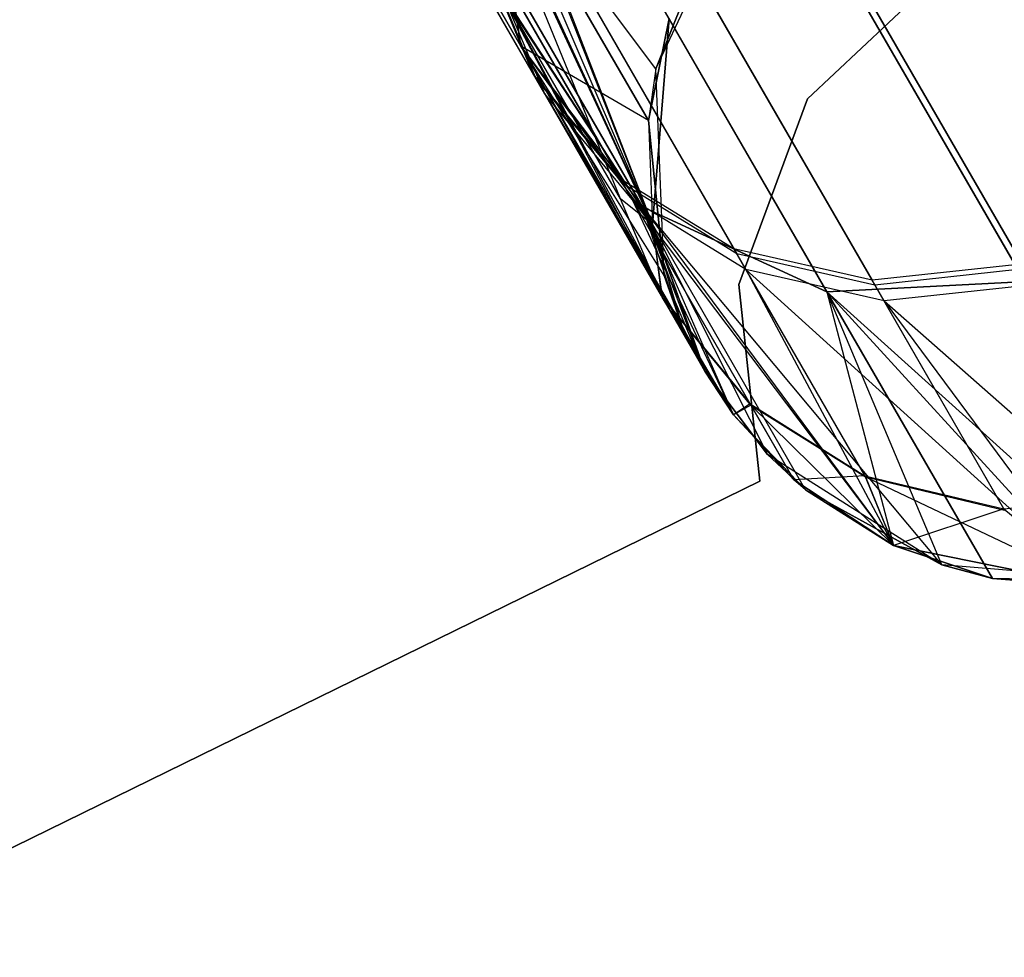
# Model space of a CAD drawing. Extents: x 0.3 to 7.1, y -3.38 to 3.38.
# Tile 328 of 604: x 5.1 to 5.33, y -3.04 to -2.83. Entities that reach past the tile are written whole.
import ezdxf

# ---------------------------------------------------------------- set-up
doc = ezdxf.new("R2010")
doc.units = 0
doc.header["$LTSCALE"] = 2.54
doc.layers.get('0').update_dxf_attribs({"linetype": 'CONTINUOUS'})

# ---------------------------------------------------------------- blocks, each defined once
blk = doc.blocks.new('SINGLES_AVVSTL_STL')
at = {"color": 0}
for p, q in [((5.1073, -2.64248, 18.78441), (5.21708, -2.83261, 18.162)), ((5.1073, -2.64248, 18.78441), (5.21708, -2.83261, 18.162)), ((5.21708, -2.83261, 22.52687), (5.1073, -2.64248, 21.90446)), ((5.21708, -2.83261, 22.52687), (5.1073, -2.64248, 21.90446)), ((5.13367, -2.6766, 18.80517), (5.24523, -2.86983, 18.17265)), ((5.13367, -2.6766, 18.80517), (5.24523, -2.86983, 18.17265)), ((5.24523, -2.86983, 22.51622), (5.13367, -2.6766, 21.8837)), ((5.24523, -2.86983, 22.51622), (5.13367, -2.6766, 21.8837)), ((5.22164, -2.68983, 18.83209), (5.33551, -2.88706, 18.18647)), ((5.22164, -2.68983, 18.83209), (5.33551, -2.88706, 18.18647)), ((5.33551, -2.88706, 22.5024), (5.22164, -2.68983, 21.85677)), ((5.33551, -2.88706, 22.5024), (5.22164, -2.68983, 21.85677)), ((5.17493, -2.69369, 18.82238), (5.28797, -2.88948, 18.18148)), ((5.17493, -2.69369, 18.82238), (5.28797, -2.88948, 18.18148)), ((5.28797, -2.88948, 22.50739), (5.17493, -2.69369, 21.86649)), ((5.28797, -2.88948, 22.50739), (5.17493, -2.69369, 21.86649)), ((5.21994, -2.83903, 56.89174), (5.171, -2.75426, 56.56407)), ((5.21994, -2.83903, 56.89174), (5.171, -2.75426, 56.56407)), ((5.17194, -2.75589, 59.76556), (5.22057, -2.84012, 59.43774)), ((5.17194, -2.75589, 59.76556), (5.22057, -2.84012, 59.43774)), ((5.22262, -2.84368, 52.53541), (5.17499, -2.76116, 52.86384)), ((5.22262, -2.84368, 52.53541), (5.17499, -2.76116, 52.86384)), ((5.24015, -2.86343, 56.88436), (5.19067, -2.77774, 56.55311)), ((5.24015, -2.86343, 56.88436), (5.19067, -2.77774, 56.55311)), ((5.20915, -2.77648, 59.42348), (5.24759, -2.87393, 58.76742)), ((5.20915, -2.77648, 59.42348), (5.24759, -2.87393, 58.76742)), ((5.19162, -2.77938, 59.77646), (5.24079, -2.86454, 59.44506)), ((5.19162, -2.77938, 59.77646), (5.24079, -2.86454, 59.44506)), ((5.21116, -2.77996, 52.52152), (5.24759, -2.87393, 51.88278)), ((5.21116, -2.77996, 52.52152), (5.24759, -2.87393, 51.88278)), ((5.24286, -2.86813, 52.54254), (5.1947, -2.78472, 52.87456)), ((5.24286, -2.86813, 52.54254), (5.1947, -2.78472, 52.87456)), ((5.21708, -2.83261, 18.162), (5.20997, -2.78635, 18.15197)), ((5.20997, -2.78635, 18.15197), (5.24662, -2.84984, 17.50622)), ((5.21708, -2.83261, 18.162), (5.20997, -2.78635, 18.15197)), ((5.24832, -2.83788, 17.50622), (5.20997, -2.78635, 18.15197)), ((5.24832, -2.83788, 17.50622), (5.20997, -2.78635, 18.15197)), ((5.20997, -2.78635, 18.15197), (5.24662, -2.84984, 17.50622)), ((5.24759, -2.87393, 23.18265), (5.20997, -2.78635, 22.5369)), ((5.20997, -2.78635, 22.5369), (5.21708, -2.83261, 22.52687)), ((5.20997, -2.78635, 22.5369), (5.21708, -2.83261, 22.52687)), ((5.24662, -2.84984, 23.18265), (5.20997, -2.78635, 22.5369)), ((5.24759, -2.87393, 23.18265), (5.20997, -2.78635, 22.5369)), ((5.24662, -2.84984, 23.18265), (5.20997, -2.78635, 22.5369)), ((5.24015, -2.86799, 57.2301), (5.20729, -2.78742, 56.9038)), ((5.24759, -2.87393, 57.56742), (5.20729, -2.78742, 56.9038)), ((5.24015, -2.86799, 57.2301), (5.20729, -2.78742, 56.9038)), ((5.24759, -2.87393, 57.56742), (5.20729, -2.78742, 56.9038)), ((5.20792, -2.78849, 59.42578), (5.24759, -2.87393, 58.76742)), ((5.20792, -2.78849, 59.42578), (5.24759, -2.87393, 58.76742)), ((5.20993, -2.79198, 52.52375), (5.24759, -2.87393, 51.88278)), ((5.20993, -2.79198, 52.52375), (5.24759, -2.87393, 51.88278)), ((5.21651, -2.79308, 56.54358), (5.26645, -2.87958, 56.87794)), ((5.21651, -2.79308, 56.54358), (5.26645, -2.87958, 56.87794)), ((5.21747, -2.79474, 59.78594), (5.2671, -2.8807, 59.45143)), ((5.21747, -2.79474, 59.78594), (5.2671, -2.8807, 59.45143)), ((5.24832, -2.83788, 1.70622), (5.26884, -2.79464, 1.70622)), ((5.24832, -2.83788, 1.70622), (5.26884, -2.79464, 1.70622)), ((5.28097, -2.79568, 56.53104), (5.33152, -2.88325, 56.8695)), ((5.28097, -2.79568, 56.53104), (5.33152, -2.88325, 56.8695)), ((5.28194, -2.79737, 59.79841), (5.33217, -2.88438, 59.4598)), ((5.28194, -2.79737, 59.79841), (5.33217, -2.88438, 59.4598)), ((5.26919, -2.88433, 52.54873), (5.22058, -2.80013, 52.88387)), ((5.26919, -2.88433, 52.54873), (5.22058, -2.80013, 52.88387)), ((5.24811, -2.79968, 56.53575), (5.29844, -2.88684, 56.87267)), ((5.24811, -2.79968, 56.53575), (5.29844, -2.88684, 56.87267)), ((5.24908, -2.80135, 59.79373), (5.29909, -2.88797, 59.45665)), ((5.24908, -2.80135, 59.79373), (5.29909, -2.88797, 59.45665)), ((5.33429, -2.88805, 52.55688), (5.28509, -2.80282, 52.89613)), ((5.33429, -2.88805, 52.55688), (5.28509, -2.80282, 52.89613)), ((5.26178, -2.80444, 17.50622), (5.24832, -2.83788, 17.50622)), ((5.24832, -2.83788, 1.70622), (5.26178, -2.80444, 17.50622)), ((5.24832, -2.83788, 1.70622), (5.26178, -2.80444, 17.50622)), ((5.26178, -2.80444, 17.50622), (5.24832, -2.83788, 17.50622)), ((5.3012, -2.89162, 52.55382), (5.25221, -2.80678, 52.89152)), ((5.3012, -2.89162, 52.55382), (5.25221, -2.80678, 52.89152)), ((5.28345, -2.84481, 1.9), (5.31686, -2.81344, 1.9)), ((5.31686, -2.81344, 1.7), (5.28345, -2.84481, 1.7)), ((5.31686, -2.81344, 1.7), (5.28345, -2.84481, 1.7)), ((5.28345, -2.84481, 1.9), (5.31686, -2.81344, 1.9)), ((5.21994, -2.83903, 56.89174), (5.21069, -2.81696, 56.89735)), ((5.21994, -2.83903, 56.89174), (5.21069, -2.81696, 56.89735)), ((5.24015, -2.86799, 57.2301), (5.21069, -2.81696, 56.89735)), ((5.24015, -2.86799, 57.2301), (5.21069, -2.81696, 56.89735)), ((5.24759, -2.87393, 58.76742), (5.21132, -2.81805, 59.43217)), ((5.21132, -2.81805, 59.43217), (5.22057, -2.84012, 59.43774)), ((5.21132, -2.81805, 59.43217), (5.22057, -2.84012, 59.43774)), ((5.21132, -2.81805, 59.43217), (5.24981, -2.89076, 59.10483)), ((5.21132, -2.81805, 59.43217), (5.24981, -2.89076, 59.10483)), ((5.24759, -2.87393, 58.76742), (5.21132, -2.81805, 59.43217)), ((5.24759, -2.87393, 51.88278), (5.21335, -2.82157, 52.52999)), ((5.2597, -2.90788, 51.88278), (5.21335, -2.82157, 52.52999)), ((5.24759, -2.87393, 51.88278), (5.21335, -2.82157, 52.52999)), ((5.2597, -2.90788, 51.88278), (5.21335, -2.82157, 52.52999)), ((5.22262, -2.84368, 52.53541), (5.21335, -2.82157, 52.52999)), ((5.22262, -2.84368, 52.53541), (5.21335, -2.82157, 52.52999)), ((5.25144, -2.82622, 23.18265), (5.24662, -2.84984, 23.18265)), ((5.24662, -2.84984, 23.18265), (5.25144, -2.82622, 51.88278)), ((5.24662, -2.84984, 23.18265), (5.25144, -2.82622, 51.88278)), ((5.25144, -2.82622, 23.18265), (5.24662, -2.84984, 23.18265)), ((5.24759, -2.87393, 51.88278), (5.25144, -2.82622, 51.88278)), ((5.24759, -2.87393, 51.88278), (5.25144, -2.82622, 51.88278)), ((5.25144, -2.82622, 58.76742), (5.24759, -2.87393, 58.76742)), ((5.25144, -2.82622, 57.56742), (5.24759, -2.87393, 57.56742)), ((5.25144, -2.82622, 58.76742), (5.24759, -2.87393, 58.76742)), ((5.25144, -2.82622, 57.56742), (5.24759, -2.87393, 57.56742)), ((5.24662, -2.84984, 17.50622), (5.21708, -2.83261, 18.162)), ((5.25025, -2.88571, 17.50622), (5.21708, -2.83261, 18.162)), ((5.24662, -2.84984, 17.50622), (5.21708, -2.83261, 18.162)), ((5.25025, -2.88571, 17.50622), (5.21708, -2.83261, 18.162)), ((5.2543, -2.89708, 17.50622), (5.21708, -2.83261, 18.162)), ((5.2543, -2.89708, 17.50622), (5.21708, -2.83261, 18.162)), ((5.24523, -2.86983, 18.17265), (5.21708, -2.83261, 18.162)), ((5.24523, -2.86983, 18.17265), (5.21708, -2.83261, 18.162)), ((5.2597, -2.90788, 23.18265), (5.21708, -2.83261, 22.52687)), ((5.21708, -2.83261, 22.52687), (5.24523, -2.86983, 22.51622)), ((5.2543, -2.89708, 23.18265), (5.21708, -2.83261, 22.52687)), ((5.2597, -2.90788, 23.18265), (5.21708, -2.83261, 22.52687)), ((5.2543, -2.89708, 23.18265), (5.21708, -2.83261, 22.52687)), ((5.24759, -2.87393, 23.18265), (5.21708, -2.83261, 22.52687)), ((5.24759, -2.87393, 23.18265), (5.21708, -2.83261, 22.52687)), ((5.21708, -2.83261, 22.52687), (5.24523, -2.86983, 22.51622)), ((5.24015, -2.86343, 56.88436), (5.21994, -2.83903, 56.89174)), ((5.24965, -2.89049, 57.22728), (5.21994, -2.83903, 56.89174)), ((5.24015, -2.86343, 56.88436), (5.21994, -2.83903, 56.89174)), ((5.24965, -2.89049, 57.22728), (5.21994, -2.83903, 56.89174)), ((5.24832, -2.83788, 17.50622), (5.24662, -2.84984, 17.50622)), ((5.24832, -2.83788, 1.70622), (5.24662, -2.84984, 17.50622)), ((5.24832, -2.83788, 17.50622), (5.24662, -2.84984, 17.50622)), ((5.24832, -2.83788, 1.70622), (5.24662, -2.84984, 17.50622)), ((5.25025, -2.88571, 1.70622), (5.24832, -2.83788, 1.70622)), ((5.24832, -2.83788, 1.70622), (5.24832, -2.83788, 17.50622)), ((5.24832, -2.83788, 1.70622), (5.24832, -2.83788, 17.50622)), ((5.25025, -2.88571, 1.70622), (5.24832, -2.83788, 1.70622)), ((5.24079, -2.86454, 59.44506), (5.22057, -2.84012, 59.43774)), ((5.22057, -2.84012, 59.43774), (5.24981, -2.89076, 59.10483)), ((5.24079, -2.86454, 59.44506), (5.22057, -2.84012, 59.43774)), ((5.22057, -2.84012, 59.43774), (5.24981, -2.89076, 59.10483)), ((5.24286, -2.86813, 52.54254), (5.22262, -2.84368, 52.53541)), ((5.22262, -2.84368, 52.53541), (5.26635, -2.91796, 51.88278)), ((5.22262, -2.84368, 52.53541), (5.26635, -2.91796, 51.88278)), ((5.22262, -2.84368, 52.53541), (5.2597, -2.90788, 51.88278)), ((5.22262, -2.84368, 52.53541), (5.2597, -2.90788, 51.88278)), ((5.24286, -2.86813, 52.54254), (5.22262, -2.84368, 52.53541)), ((5.26754, -2.88779, 1.9), (5.28345, -2.84481, 1.9)), ((5.28345, -2.84481, 1.7), (5.26754, -2.88779, 1.7)), ((5.28345, -2.84481, 1.7), (5.26754, -2.88779, 1.7)), ((5.26754, -2.88779, 1.9), (5.28345, -2.84481, 1.9)), ((5.28345, -2.84481, 1.7), (5.28345, -2.84481, 1.9)), ((5.28345, -2.84481, 1.7), (5.28345, -2.84481, 1.9)), ((5.24662, -2.84984, 17.50622), (5.25025, -2.88571, 17.50622)), ((5.25025, -2.88571, 1.70622), (5.24662, -2.84984, 17.50622)), ((5.25025, -2.88571, 1.70622), (5.24662, -2.84984, 17.50622)), ((5.24662, -2.84984, 17.50622), (5.25025, -2.88571, 17.50622)), ((5.24662, -2.84984, 23.18265), (5.24759, -2.87393, 51.88278)), ((5.24662, -2.84984, 23.18265), (5.24759, -2.87393, 23.18265)), ((5.24662, -2.84984, 23.18265), (5.24759, -2.87393, 51.88278)), ((5.24662, -2.84984, 23.18265), (5.24759, -2.87393, 23.18265)), ((5.26645, -2.87958, 56.87794), (5.24015, -2.86343, 56.88436)), ((5.27018, -2.91546, 57.22356), (5.24015, -2.86343, 56.88436)), ((5.27018, -2.91546, 57.22356), (5.24015, -2.86343, 56.88436)), ((5.26645, -2.87958, 56.87794), (5.24015, -2.86343, 56.88436)), ((5.2671, -2.8807, 59.45143), (5.24079, -2.86454, 59.44506)), ((5.24079, -2.86454, 59.44506), (5.27034, -2.91574, 59.10852)), ((5.24079, -2.86454, 59.44506), (5.27034, -2.91574, 59.10852)), ((5.2671, -2.8807, 59.45143), (5.24079, -2.86454, 59.44506)), ((5.24965, -2.89049, 57.22728), (5.24015, -2.86799, 57.2301)), ((5.24965, -2.89049, 57.22728), (5.24015, -2.86799, 57.2301)), ((5.24759, -2.87393, 57.56742), (5.24015, -2.86799, 57.2301)), ((5.24759, -2.87393, 57.56742), (5.24015, -2.86799, 57.2301)), ((5.26919, -2.88433, 52.54873), (5.24286, -2.86813, 52.54254)), ((5.24286, -2.86813, 52.54254), (5.30343, -2.94823, 51.88278)), ((5.24286, -2.86813, 52.54254), (5.30343, -2.94823, 51.88278)), ((5.24286, -2.86813, 52.54254), (5.28034, -2.93304, 51.88278)), ((5.24286, -2.86813, 52.54254), (5.28034, -2.93304, 51.88278)), ((5.24286, -2.86813, 52.54254), (5.26635, -2.91796, 51.88278)), ((5.24286, -2.86813, 52.54254), (5.26635, -2.91796, 51.88278)), ((5.26919, -2.88433, 52.54873), (5.24286, -2.86813, 52.54254)), ((5.28305, -2.93534, 17.50622), (5.24523, -2.86983, 18.17265)), ((5.24523, -2.86983, 18.17265), (5.27418, -2.92716, 17.50622)), ((5.28305, -2.93534, 17.50622), (5.24523, -2.86983, 18.17265)), ((5.31463, -2.95274, 17.50622), (5.24523, -2.86983, 18.17265)), ((5.31463, -2.95274, 17.50622), (5.24523, -2.86983, 18.17265)), ((5.28797, -2.88948, 18.18148), (5.24523, -2.86983, 18.17265)), ((5.2543, -2.89708, 17.50622), (5.24523, -2.86983, 18.17265)), ((5.2543, -2.89708, 17.50622), (5.24523, -2.86983, 18.17265)), ((5.2597, -2.90788, 17.50622), (5.24523, -2.86983, 18.17265)), ((5.2597, -2.90788, 17.50622), (5.24523, -2.86983, 18.17265)), ((5.24523, -2.86983, 18.17265), (5.27418, -2.92716, 17.50622)), ((5.28797, -2.88948, 18.18148), (5.24523, -2.86983, 18.17265)), ((5.28305, -2.93534, 23.18265), (5.24523, -2.86983, 22.51622)), ((5.24523, -2.86983, 22.51622), (5.30343, -2.94823, 23.18265)), ((5.24523, -2.86983, 22.51622), (5.30343, -2.94823, 23.18265)), ((5.24523, -2.86983, 22.51622), (5.28797, -2.88948, 22.50739)), ((5.26635, -2.91796, 23.18265), (5.24523, -2.86983, 22.51622)), ((5.28305, -2.93534, 23.18265), (5.24523, -2.86983, 22.51622)), ((5.26635, -2.91796, 23.18265), (5.24523, -2.86983, 22.51622)), ((5.2597, -2.90788, 23.18265), (5.24523, -2.86983, 22.51622)), ((5.2597, -2.90788, 23.18265), (5.24523, -2.86983, 22.51622)), ((5.24523, -2.86983, 22.51622), (5.28797, -2.88948, 22.50739)), ((5.24759, -2.87393, 23.18265), (5.24759, -2.87393, 51.88278)), ((5.24759, -2.87393, 23.18265), (5.24759, -2.87393, 51.88278)), ((5.24759, -2.87393, 23.18265), (5.2543, -2.89708, 23.18265)), ((5.2543, -2.89708, 23.18265), (5.24759, -2.87393, 51.88278)), ((5.2543, -2.89708, 23.18265), (5.24759, -2.87393, 51.88278)), ((5.2597, -2.90788, 51.88278), (5.24759, -2.87393, 51.88278)), ((5.24759, -2.87393, 23.18265), (5.2543, -2.89708, 23.18265)), ((5.2597, -2.90788, 51.88278), (5.24759, -2.87393, 51.88278)), ((5.24759, -2.87393, 58.76742), (5.24981, -2.89076, 59.10483)), ((5.24759, -2.87393, 58.76742), (5.24981, -2.89076, 59.10483)), ((5.24759, -2.87393, 58.76742), (5.2597, -2.90788, 58.76742)), ((5.24759, -2.87393, 57.56742), (5.24759, -2.87393, 58.76742)), ((5.24759, -2.87393, 57.56742), (5.24759, -2.87393, 58.76742)), ((5.24759, -2.87393, 57.56742), (5.2597, -2.90788, 57.56742)), ((5.24759, -2.87393, 58.76742), (5.2597, -2.90788, 58.76742)), ((5.24759, -2.87393, 57.56742), (5.2597, -2.90788, 57.56742)), ((5.24759, -2.87393, 57.56742), (5.24965, -2.89049, 57.22728)), ((5.24759, -2.87393, 57.56742), (5.24965, -2.89049, 57.22728)), ((5.29844, -2.88684, 56.87267), (5.26645, -2.87958, 56.87794)), ((5.29677, -2.93209, 57.22032), (5.26645, -2.87958, 56.87794)), ((5.29844, -2.88684, 56.87267), (5.26645, -2.87958, 56.87794)), ((5.29677, -2.93209, 57.22032), (5.26645, -2.87958, 56.87794)), ((5.29909, -2.88797, 59.45665), (5.2671, -2.8807, 59.45143)), ((5.2671, -2.8807, 59.45143), (5.29693, -2.93238, 59.11172)), ((5.2671, -2.8807, 59.45143), (5.29693, -2.93238, 59.11172)), ((5.29909, -2.88797, 59.45665), (5.2671, -2.8807, 59.45143)), ((5.3012, -2.89162, 52.55382), (5.26919, -2.88433, 52.54873)), ((5.26919, -2.88433, 52.54873), (5.35033, -2.9578, 51.88278)), ((5.26919, -2.88433, 52.54873), (5.35033, -2.9578, 51.88278)), ((5.26919, -2.88433, 52.54873), (5.30343, -2.94823, 51.88278)), ((5.26919, -2.88433, 52.54873), (5.30343, -2.94823, 51.88278)), ((5.3012, -2.89162, 52.55382), (5.26919, -2.88433, 52.54873)), ((5.33152, -2.88325, 56.8695), (5.29844, -2.88684, 56.87267)), ((5.33152, -2.88325, 56.8695), (5.29844, -2.88684, 56.87267)), ((5.33217, -2.88438, 59.4598), (5.29909, -2.88797, 59.45665)), ((5.33217, -2.88438, 59.4598), (5.29909, -2.88797, 59.45665)), ((5.2597, -2.90788, 1.70622), (5.25025, -2.88571, 1.70622)), ((5.25025, -2.88571, 17.50622), (5.2543, -2.89708, 17.50622)), ((5.25025, -2.88571, 1.70622), (5.25025, -2.88571, 17.50622)), ((5.2597, -2.90788, 17.50622), (5.25025, -2.88571, 1.70622)), ((5.2597, -2.90788, 1.70622), (5.25025, -2.88571, 1.70622)), ((5.2597, -2.90788, 17.50622), (5.25025, -2.88571, 1.70622)), ((5.2543, -2.89708, 17.50622), (5.25025, -2.88571, 1.70622)), ((5.2543, -2.89708, 17.50622), (5.25025, -2.88571, 1.70622)), ((5.25025, -2.88571, 17.50622), (5.2543, -2.89708, 17.50622)), ((5.25025, -2.88571, 1.70622), (5.25025, -2.88571, 17.50622)), ((5.33551, -2.88706, 18.18647), (5.28797, -2.88948, 18.18148)), ((5.33551, -2.88706, 18.18647), (5.28797, -2.88948, 18.18148)), ((5.28797, -2.88948, 22.50739), (5.33551, -2.88706, 22.5024)), ((5.28797, -2.88948, 22.50739), (5.33551, -2.88706, 22.5024)), ((5.32899, -2.93975, 57.21768), (5.29844, -2.88684, 56.87267)), ((5.32899, -2.93975, 57.21768), (5.29844, -2.88684, 56.87267)), ((5.27247, -2.93336, 1.9), (5.26754, -2.88779, 1.9)), ((5.26754, -2.88779, 1.7), (5.27247, -2.93336, 1.7)), ((5.26754, -2.88779, 1.7), (5.27247, -2.93336, 1.7)), ((5.26754, -2.88779, 1.7), (5.26754, -2.88779, 1.9)), ((5.27247, -2.93336, 1.9), (5.26754, -2.88779, 1.9)), ((5.26754, -2.88779, 1.7), (5.26754, -2.88779, 1.9)), ((5.28797, -2.88948, 18.18148), (5.36234, -2.95659, 17.50622)), ((5.31463, -2.95274, 17.50622), (5.28797, -2.88948, 18.18148)), ((5.31463, -2.95274, 17.50622), (5.28797, -2.88948, 18.18148)), ((5.3263, -2.95586, 17.50622), (5.28797, -2.88948, 18.18148)), ((5.3263, -2.95586, 17.50622), (5.28797, -2.88948, 18.18148)), ((5.28797, -2.88948, 18.18148), (5.36234, -2.95659, 17.50622)), ((5.35033, -2.9578, 23.18265), (5.28797, -2.88948, 22.50739)), ((5.28797, -2.88948, 22.50739), (5.30343, -2.94823, 23.18265)), ((5.28797, -2.88948, 22.50739), (5.30343, -2.94823, 23.18265)), ((5.28797, -2.88948, 22.50739), (5.3263, -2.95586, 23.18265)), ((5.28797, -2.88948, 22.50739), (5.3263, -2.95586, 23.18265)), ((5.35033, -2.9578, 23.18265), (5.28797, -2.88948, 22.50739)), ((5.29909, -2.88797, 59.45665), (5.32915, -2.94004, 59.11436)), ((5.29909, -2.88797, 59.45665), (5.32915, -2.94004, 59.11436)), ((5.33429, -2.88805, 52.55688), (5.3012, -2.89162, 52.55382)), ((5.33429, -2.88805, 52.55688), (5.3012, -2.89162, 52.55382)), ((5.24965, -2.89049, 57.22728), (5.2597, -2.90788, 57.56742)), ((5.24965, -2.89049, 57.22728), (5.2597, -2.90788, 57.56742)), ((5.24965, -2.89049, 57.22728), (5.26635, -2.91796, 57.56742)), ((5.24965, -2.89049, 57.22728), (5.26635, -2.91796, 57.56742)), ((5.24965, -2.89049, 57.22728), (5.27018, -2.91546, 57.22356)), ((5.24965, -2.89049, 57.22728), (5.27018, -2.91546, 57.22356)), ((5.26635, -2.91796, 58.76742), (5.24981, -2.89076, 59.10483)), ((5.24981, -2.89076, 59.10483), (5.2597, -2.90788, 58.76742)), ((5.26635, -2.91796, 58.76742), (5.24981, -2.89076, 59.10483)), ((5.27034, -2.91574, 59.10852), (5.24981, -2.89076, 59.10483)), ((5.27034, -2.91574, 59.10852), (5.24981, -2.89076, 59.10483)), ((5.24981, -2.89076, 59.10483), (5.2597, -2.90788, 58.76742)), ((5.3012, -2.89162, 52.55382), (5.37258, -2.95437, 51.88278)), ((5.3012, -2.89162, 52.55382), (5.37258, -2.95437, 51.88278)), ((5.3012, -2.89162, 52.55382), (5.35033, -2.9578, 51.88278)), ((5.3012, -2.89162, 52.55382), (5.35033, -2.9578, 51.88278)), ((5.2543, -2.89708, 17.50622), (5.2597, -2.90788, 17.50622)), ((5.2543, -2.89708, 17.50622), (5.2597, -2.90788, 17.50622)), ((5.2543, -2.89708, 23.18265), (5.2597, -2.90788, 51.88278)), ((5.2543, -2.89708, 23.18265), (5.2597, -2.90788, 51.88278)), ((5.2543, -2.89708, 23.18265), (5.2597, -2.90788, 23.18265)), ((5.2543, -2.89708, 23.18265), (5.2597, -2.90788, 23.18265)), ((5.27418, -2.92716, 1.70622), (5.2597, -2.90788, 1.70622)), ((5.2597, -2.90788, 17.50622), (5.27418, -2.92716, 17.50622)), ((5.2597, -2.90788, 17.50622), (5.27418, -2.92716, 17.50622)), ((5.2597, -2.90788, 17.50622), (5.2597, -2.90788, 1.70622)), ((5.27418, -2.92716, 1.70622), (5.2597, -2.90788, 1.70622)), ((5.2597, -2.90788, 17.50622), (5.2597, -2.90788, 1.70622)), ((5.2597, -2.90788, 23.18265), (5.2597, -2.90788, 51.88278)), ((5.2597, -2.90788, 23.18265), (5.2597, -2.90788, 51.88278)), ((5.2597, -2.90788, 23.18265), (5.26635, -2.91796, 23.18265)), ((5.26635, -2.91796, 51.88278), (5.2597, -2.90788, 51.88278)), ((5.2597, -2.90788, 23.18265), (5.26635, -2.91796, 23.18265)), ((5.26635, -2.91796, 51.88278), (5.2597, -2.90788, 51.88278)), ((5.2597, -2.90788, 58.76742), (5.26635, -2.91796, 58.76742)), ((5.2597, -2.90788, 57.56742), (5.2597, -2.90788, 58.76742)), ((5.2597, -2.90788, 57.56742), (5.2597, -2.90788, 58.76742)), ((5.2597, -2.90788, 57.56742), (5.26635, -2.91796, 57.56742)), ((5.2597, -2.90788, 58.76742), (5.26635, -2.91796, 58.76742)), ((5.2597, -2.90788, 57.56742), (5.26635, -2.91796, 57.56742)), ((5.27018, -2.91546, 57.22356), (5.26635, -2.91796, 57.56742)), ((5.27018, -2.91546, 57.22356), (5.26635, -2.91796, 57.56742)), ((5.27034, -2.91574, 59.10852), (5.26635, -2.91796, 58.76742)), ((5.27034, -2.91574, 59.10852), (5.26635, -2.91796, 58.76742)), ((5.27018, -2.91546, 57.22356), (5.28034, -2.93304, 57.56742)), ((5.27018, -2.91546, 57.22356), (5.28034, -2.93304, 57.56742)), ((5.27018, -2.91546, 57.22356), (5.29677, -2.93209, 57.22032)), ((5.27018, -2.91546, 57.22356), (5.29677, -2.93209, 57.22032)), ((5.27034, -2.91574, 59.10852), (5.29693, -2.93238, 59.11172)), ((5.27034, -2.91574, 59.10852), (5.29693, -2.93238, 59.11172)), ((5.27034, -2.91574, 59.10852), (5.30343, -2.94823, 58.76742)), ((5.27034, -2.91574, 59.10852), (5.30343, -2.94823, 58.76742)), ((5.27034, -2.91574, 59.10852), (5.28034, -2.93304, 58.76742)), ((5.27034, -2.91574, 59.10852), (5.28034, -2.93304, 58.76742)), ((5.26635, -2.91796, 23.18265), (5.26635, -2.91796, 51.88278)), ((5.26635, -2.91796, 23.18265), (5.26635, -2.91796, 51.88278)), ((5.26635, -2.91796, 23.18265), (5.28034, -2.93304, 51.88278)), ((5.28034, -2.93304, 51.88278), (5.26635, -2.91796, 51.88278)), ((5.26635, -2.91796, 23.18265), (5.28034, -2.93304, 51.88278)), ((5.26635, -2.91796, 23.18265), (5.28305, -2.93534, 23.18265)), ((5.26635, -2.91796, 23.18265), (5.28305, -2.93534, 23.18265)), ((5.28034, -2.93304, 51.88278), (5.26635, -2.91796, 51.88278)), ((5.26635, -2.91796, 58.76742), (5.28034, -2.93304, 58.76742)), ((5.26635, -2.91796, 57.56742), (5.26635, -2.91796, 58.76742)), ((5.26635, -2.91796, 57.56742), (5.26635, -2.91796, 58.76742)), ((5.26635, -2.91796, 57.56742), (5.28034, -2.93304, 57.56742)), ((5.26635, -2.91796, 58.76742), (5.28034, -2.93304, 58.76742)), ((5.26635, -2.91796, 57.56742), (5.28034, -2.93304, 57.56742)), ((5.31463, -2.95274, 1.70622), (5.27418, -2.92716, 1.70622)), ((5.27418, -2.92716, 17.50622), (5.28305, -2.93534, 17.50622)), ((5.28305, -2.93534, 17.50622), (5.27418, -2.92716, 1.70622)), ((5.31463, -2.95274, 1.70622), (5.27418, -2.92716, 1.70622)), ((5.28305, -2.93534, 17.50622), (5.27418, -2.92716, 1.70622)), ((5.27418, -2.92716, 17.50622), (5.28305, -2.93534, 17.50622)), ((5.27418, -2.92716, 17.50622), (5.27418, -2.92716, 1.70622)), ((5.27418, -2.92716, 17.50622), (5.27418, -2.92716, 1.70622)), ((5.29677, -2.93209, 57.22032), (5.28034, -2.93304, 57.56742)), ((5.29677, -2.93209, 57.22032), (5.28034, -2.93304, 57.56742)), ((5.28305, -2.93534, 23.18265), (5.28034, -2.93304, 51.88278)), ((5.28305, -2.93534, 23.18265), (5.28034, -2.93304, 51.88278)), ((5.30343, -2.94823, 51.88278), (5.28034, -2.93304, 51.88278)), ((5.30343, -2.94823, 51.88278), (5.28034, -2.93304, 51.88278)), ((5.28034, -2.93304, 58.76742), (5.30343, -2.94823, 58.76742)), ((5.28034, -2.93304, 57.56742), (5.28034, -2.93304, 58.76742)), ((5.28034, -2.93304, 57.56742), (5.28034, -2.93304, 58.76742)), ((5.28034, -2.93304, 57.56742), (5.30343, -2.94823, 57.56742)), ((5.28034, -2.93304, 58.76742), (5.30343, -2.94823, 58.76742)), ((5.28034, -2.93304, 57.56742), (5.30343, -2.94823, 57.56742)), ((5.29677, -2.93209, 57.22032), (5.30343, -2.94823, 57.56742)), ((5.29677, -2.93209, 57.22032), (5.30343, -2.94823, 57.56742)), ((5.29677, -2.93209, 57.22032), (5.32899, -2.93975, 57.21768)), ((5.29677, -2.93209, 57.22032), (5.32899, -2.93975, 57.21768)), ((5.29693, -2.93238, 59.11172), (5.32915, -2.94004, 59.11436)), ((5.29693, -2.93238, 59.11172), (5.32915, -2.94004, 59.11436)), ((5.29693, -2.93238, 59.11172), (5.35033, -2.9578, 58.76742)), ((5.29693, -2.93238, 59.11172), (5.35033, -2.9578, 58.76742)), ((5.29693, -2.93238, 59.11172), (5.30343, -2.94823, 58.76742)), ((5.29693, -2.93238, 59.11172), (5.30343, -2.94823, 58.76742)), ((5.04734, -3.04362, 1.7), (5.27247, -2.93336, 1.7)), ((5.27247, -2.93336, 1.9), (5.04734, -3.04362, 1.9)), ((5.27247, -2.93336, 1.9), (5.04734, -3.04362, 1.9)), ((5.04734, -3.04362, 1.7), (5.27247, -2.93336, 1.7)), ((5.27247, -2.93336, 1.7), (5.27247, -2.93336, 1.9)), ((5.27247, -2.93336, 1.7), (5.27247, -2.93336, 1.9)), ((5.28305, -2.93534, 17.50622), (5.31463, -2.95274, 17.50622)), ((5.31463, -2.95274, 1.70622), (5.28305, -2.93534, 17.50622)), ((5.28305, -2.93534, 17.50622), (5.31463, -2.95274, 17.50622)), ((5.31463, -2.95274, 1.70622), (5.28305, -2.93534, 17.50622)), ((5.28305, -2.93534, 23.18265), (5.30343, -2.94823, 51.88278)), ((5.28305, -2.93534, 23.18265), (5.30343, -2.94823, 23.18265)), ((5.28305, -2.93534, 23.18265), (5.30343, -2.94823, 51.88278)), ((5.28305, -2.93534, 23.18265), (5.30343, -2.94823, 23.18265)), ((5.32899, -2.93975, 57.21768), (5.36221, -2.9364, 57.21608)), ((5.32899, -2.93975, 57.21768), (5.36221, -2.9364, 57.21608)), ((5.32899, -2.93975, 57.21768), (5.30343, -2.94823, 57.56742)), ((5.32899, -2.93975, 57.21768), (5.30343, -2.94823, 57.56742)), ((5.32899, -2.93975, 57.21768), (5.35033, -2.9578, 57.56742)), ((5.32899, -2.93975, 57.21768), (5.35033, -2.9578, 57.56742)), ((5.30343, -2.94823, 23.18265), (5.30343, -2.94823, 51.88278)), ((5.30343, -2.94823, 23.18265), (5.30343, -2.94823, 51.88278)), ((5.30343, -2.94823, 23.18265), (5.3263, -2.95586, 23.18265)), ((5.3263, -2.95586, 23.18265), (5.30343, -2.94823, 51.88278)), ((5.3263, -2.95586, 23.18265), (5.30343, -2.94823, 51.88278)), ((5.35033, -2.9578, 51.88278), (5.30343, -2.94823, 51.88278)), ((5.30343, -2.94823, 23.18265), (5.3263, -2.95586, 23.18265)), ((5.35033, -2.9578, 51.88278), (5.30343, -2.94823, 51.88278)), ((5.30343, -2.94823, 58.76742), (5.35033, -2.9578, 58.76742)), ((5.30343, -2.94823, 57.56742), (5.30343, -2.94823, 58.76742)), ((5.30343, -2.94823, 57.56742), (5.35033, -2.9578, 57.56742)), ((5.30343, -2.94823, 58.76742), (5.35033, -2.9578, 58.76742)), ((5.30343, -2.94823, 57.56742), (5.30343, -2.94823, 58.76742)), ((5.30343, -2.94823, 57.56742), (5.35033, -2.9578, 57.56742)), ((5.36234, -2.95659, 1.70622), (5.31463, -2.95274, 1.70622)), ((5.31463, -2.95274, 17.50622), (5.3263, -2.95586, 17.50622)), ((5.3263, -2.95586, 17.50622), (5.31463, -2.95274, 1.70622)), ((5.36234, -2.95659, 1.70622), (5.31463, -2.95274, 1.70622)), ((5.3263, -2.95586, 17.50622), (5.31463, -2.95274, 1.70622)), ((5.31463, -2.95274, 17.50622), (5.3263, -2.95586, 17.50622)), ((5.31463, -2.95274, 17.50622), (5.31463, -2.95274, 1.70622)), ((5.31463, -2.95274, 17.50622), (5.31463, -2.95274, 1.70622)), ((5.3263, -2.95586, 17.50622), (5.36234, -2.95659, 17.50622)), ((5.36234, -2.95659, 1.70622), (5.3263, -2.95586, 17.50622)), ((5.3263, -2.95586, 17.50622), (5.36234, -2.95659, 17.50622)), ((5.36234, -2.95659, 1.70622), (5.3263, -2.95586, 17.50622)), ((5.3263, -2.95586, 23.18265), (5.35033, -2.9578, 51.88278)), ((5.3263, -2.95586, 23.18265), (5.35033, -2.9578, 51.88278)), ((5.3263, -2.95586, 23.18265), (5.35033, -2.9578, 23.18265)), ((5.3263, -2.95586, 23.18265), (5.35033, -2.9578, 23.18265))]:
    blk.add_line(p, q, dxfattribs=at)

msp = doc.modelspace()

# ---------------------------------------------------------------- block references
at = {"color": 0}
msp.add_blockref('SINGLES_AVVSTL_STL', (0, 0), dxfattribs=at)

doc.saveas('drawing.dxf')
